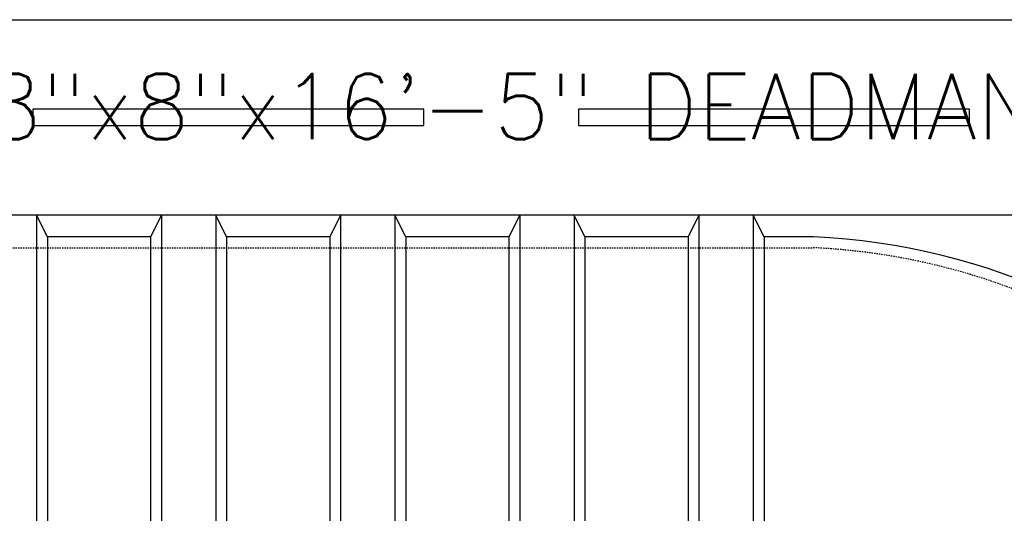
# Model space of a CAD drawing. Extents: x -169 to 2224, y 0 to 2796.
# Tile 526 of 530: x 1844 to 1934, y 1515 to 1560. Entities that reach past the tile are written whole.
import ezdxf
from ezdxf.enums import TextEntityAlignment as Align

# ---------------------------------------------------------------- set-up
doc = ezdxf.new("R2010")
doc.units = 0
doc.header["$MEASUREMENT"] = 0
doc.linetypes.add('HIDDEN3', pattern=[0.1875, 0.125, -0.0625])
for name, color, linetype in [('TANK-ANCHOR', 4, 'CONTINUOUS'), ('TANK-UST', 5, 'CONTINUOUS'), ('TANK-UST-RIB', 7, 'CONTINUOUS'), ('TEXT', 3, 'CONTINUOUS')]:
    doc.layers.add(name, color=color, linetype=linetype)
doc.styles.add('SIMPLEX', font='simplex')

msp = doc.modelspace()

# ---------------------------------------------------------------- linework, layer by layer
at = {"layer": 'TANK-ANCHOR'}
msp.add_lwpolyline([(1789.66669, 1560.01839), (1987.02254, 1560.01839), (1987.02254, 1542.01839), (1789.66669, 1542.01839)], close=True, dxfattribs=at)
at = {"layer": 'TANK-ANCHOR', "color": 7}
for points in [[(1880.92764, 1550.26839), (1880.92764, 1551.76839), (1844.92764, 1551.76839), (1844.92764, 1550.26839)], [(1931.18859, 1550.26839), (1931.18859, 1551.76839), (1895.18859, 1551.76839), (1895.18859, 1550.26839)]]:
    msp.add_lwpolyline(points, close=True, dxfattribs=at)
at = {"layer": 'TANK-UST'}
msp.add_lwpolyline([(1916.80855, 1418.01839, 0.9543276), (1916.80855, 1540.01839), (1912.27254, 1540.01839), (1911.27254, 1542.01839), (1906.27254, 1542.01839), (1905.27254, 1540.01839), (1895.77254, 1540.01839), (1894.77254, 1542.01839), (1889.77254, 1542.01839), (1888.77254, 1540.01839), (1879.27254, 1540.01839), (1878.27254, 1542.01839), (1873.27254, 1542.01839), (1872.27254, 1540.01839), (1862.77254, 1540.01839), (1861.77254, 1542.01839), (1856.77254, 1542.01839), (1855.77254, 1540.01839), (1846.27254, 1540.01839), (1845.27254, 1542.01839), (1840.27254, 1542.01839)], format="xyb", dxfattribs=at)
at = {"layer": 'TANK-UST', "color": 2, "linetype": 'HIDDEN3'}
msp.add_lwpolyline([(1912.27254, 1539.01839), (1916.78509, 1539.01839, -0.9539575), (1916.78509, 1419.01839), (1912.27254, 1419.01839), (1817.02234, 1419.01839), (1718.00299, 1419.01839), (1493.00299, 1419.01839), (1488.50979, 1419.01839, -0.9539575), (1488.50979, 1539.01839), (1493.00299, 1539.01839), (1718.00299, 1539.01839), (1817.02234, 1539.01839)], format="xyb", close=True, dxfattribs=at)
at = {"layer": 'TANK-UST-RIB'}
for p, q in [((1845.27234, 1542.01839), (1845.27234, 1416.01839)), ((1856.77234, 1542.01839), (1856.77234, 1491.32872)), ((1861.77234, 1542.01839), (1861.77234, 1496.81032)), ((1873.27234, 1542.01839), (1873.27234, 1501.51972)), ((1878.27234, 1542.01839), (1878.27234, 1501.51972)), ((1889.77234, 1542.01839), (1889.77234, 1496.81032)), ((1894.77234, 1542.01839), (1894.77234, 1491.32872)), ((1906.27234, 1542.01839), (1906.27234, 1416.01839)), ((1911.27234, 1542.01839), (1911.27234, 1416.01839)), ((1846.27234, 1540.01839), (1846.27234, 1418.01839)), ((1855.77234, 1540.01839), (1855.77234, 1489.62695)), ((1862.77234, 1540.01839), (1862.77234, 1497.55359)), ((1872.27234, 1540.01839), (1872.27234, 1501.38599)), ((1879.27234, 1540.01839), (1879.27234, 1501.38599)), ((1888.77234, 1540.01839), (1888.77234, 1497.55359)), ((1895.77234, 1540.01839), (1895.77234, 1489.62695)), ((1905.27234, 1540.01839), (1905.27234, 1418.01839)), ((1912.27234, 1540.01839), (1912.27234, 1418.01839))]:
    msp.add_line(p, q, dxfattribs=at)

# ---------------------------------------------------------------- texts
at = {"layer": 'TEXT', "color": 3, "style": 'SIMPLEX'}
msp.add_text('18"x8"x16\'-5" DEADMAN', height=6, dxfattribs=at).set_placement((1886.47715, 1552.01839), align=Align.MIDDLE)

doc.saveas('drawing.dxf')
